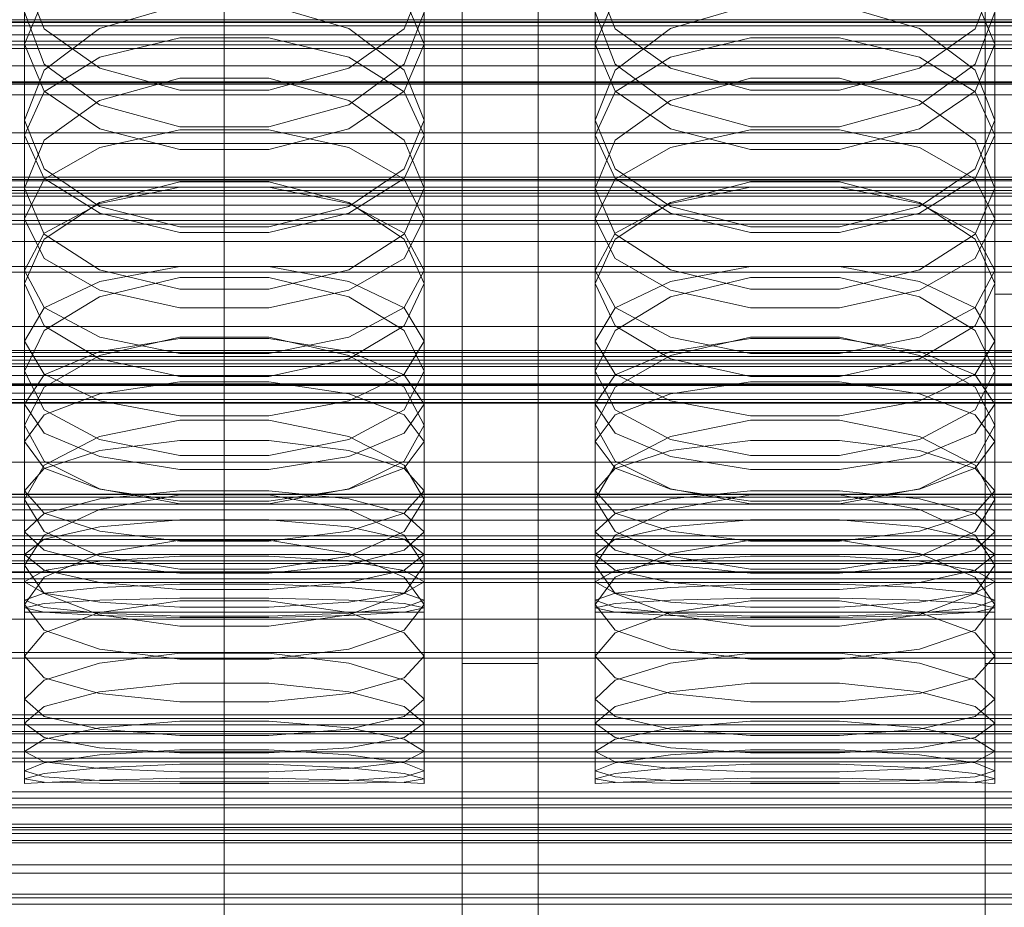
# Model space of a CAD drawing. Header units: millimetres. Extents: x -4395 to 65662, y -65530 to 6847.
# Tile 258 of 656: x 28 to 132, y -34680 to -34587. Entities that reach past the tile are written whole.
import ezdxf

# ---------------------------------------------------------------- set-up
doc = ezdxf.new("R2010")
doc.units = ezdxf.units.MM
for name, color, linetype, lineweight in [('COTAS_O', 1, 'Continuous', 0), ('COTAS_P', 1, 'Continuous', 0), ('frontal_briquetadora', 7, 'Continuous', 0), ('frontal_C01', 7, 'Continuous', 0), ('frontal_C02', 7, 'Continuous', 0), ('frontal_C03', 7, 'Continuous', 0), ('frontal_C04', 7, 'Continuous', 0), ('frontal_mezcladora', 7, 'Continuous', 0), ('frontal_secador', 7, 'Continuous', 0)]:
    doc.layers.add(name, color=color, linetype=linetype, lineweight=lineweight)
doc.dimstyles.new('R19_100', dxfattribs={"dimtxt": 250, "dimasz": 150, "dimexe": 150, "dimexo": 80, "dimgap": 100, "dimtad": 1, "dimtih": 1, "dimtoh": 1, "dimdsep": 46, "dimcen": 0.09, "dimadec": 0, "dimazin": 0, "dimtfac": 1, "dimtdec": 4, "dimtofl": 0, "dimtmove": 0, "dimatfit": 3, "dimfxl": 1, "dimtolj": 1, "dimtzin": 0, "dimarcsym": 0})

# ---------------------------------------------------------------- blocks, each defined once
blk = doc.blocks.new('DIM_R33_44')
at = {"layer": 'COTAS_P'}
for p, q in [((-150, -32200), (550, -32200)), ((550, -32200), (505, -32350)), ((550, -34800), (550, -32200)), ((550, -32200), (595, -32350)), ((550, -34800), (505, -34650)), ((550, -34800), (595, -34650)), ((-150, -34800), (550, -34800))]:
    blk.add_line(p, q, dxfattribs=at)
blk.add_text('2600 P', height=250, rotation=90, dxfattribs=at).set_placement((450, -33500))
blk = doc.blocks.new('DIM_R33_46')
at = {"layer": 'COTAS_O'}
for p, q in [((-650, -33700), (50, -33700)), ((50, -33700), (5, -33850)), ((50, -34900), (50, -33700)), ((50, -33700), (95, -33850)), ((50, -34900), (5, -34750)), ((50, -34900), (95, -34750)), ((-650, -34900), (50, -34900))]:
    blk.add_line(p, q, dxfattribs=at)
blk.add_text('1200 O', height=250, rotation=90, dxfattribs=at).set_placement((-50, -34300))
blk = doc.blocks.new('DIM_R33_47')
at = {"layer": 'COTAS_O'}
for p, q in [((-650, -34200), (-500, -34155)), ((650, -34200), (500, -34155)), ((-650, -34900), (-650, -34200)), ((-650, -34200), (650, -34200)), ((-650, -34200), (-500, -34245)), ((650, -34200), (500, -34245)), ((650, -34900), (650, -34200))]:
    blk.add_line(p, q, dxfattribs=at)
blk.add_text('1300 O', height=250, dxfattribs=at).set_placement((0, -34100))

msp = doc.modelspace()

# ---------------------------------------------------------------- linework, layer by layer
at = {"layer": 'frontal_briquetadora'}
for p, q in [((29, -34582.734), (29, -34597.535)), ((29, -34582.734), (31.08, -34587.919)), ((68.92, -34587.919), (71, -34582.734)), ((71, -34582.734), (71, -34597.535)), ((89, -34582.734), (89, -34597.535)), ((89, -34582.734), (91.08, -34587.919)), ((128.92, -34587.919), (131, -34582.734)), ((131, -34582.734), (131, -34597.535)), ((29, -34589.538), (31.08, -34584.6)), ((36.906, -34587.908), (45.326, -34585.444)), ((54.674, -34585.444), (63.094, -34587.908)), ((68.92, -34584.6), (71, -34589.538)), ((89, -34589.538), (91.08, -34584.6)), ((96.906, -34587.908), (105.326, -34585.444)), ((114.674, -34585.444), (123.094, -34587.908)), ((128.92, -34584.6), (131, -34589.538)), ((31.08, -34591.656), (29, -34586.193)), ((71, -34586.193), (68.92, -34591.656)), ((91.08, -34591.656), (89, -34586.193)), ((131, -34586.193), (128.92, -34591.656)), ((195, -34587), (-195, -34587)), ((31.08, -34592.262), (36.906, -34587.908)), ((31.08, -34587.919), (36.907, -34592.078)), ((63.093, -34592.078), (68.92, -34587.919)), ((63.094, -34587.908), (68.92, -34592.262)), ((91.08, -34592.262), (96.906, -34587.908)), ((91.08, -34587.919), (96.907, -34592.078)), ((123.093, -34592.078), (128.92, -34587.919)), ((123.094, -34587.908), (128.92, -34592.262)), ((29, -34589.538), (29, -34604.666)), ((31.08, -34594.475), (29, -34589.538)), ((36.907, -34590.901), (45.327, -34588.873)), ((45.327, -34588.873), (54.673, -34588.873)), ((54.673, -34588.873), (63.093, -34590.901)), ((71, -34589.538), (68.92, -34594.475)), ((71, -34589.538), (71, -34604.666)), ((89, -34589.538), (89, -34604.666)), ((91.08, -34594.475), (89, -34589.538)), ((96.907, -34590.901), (105.327, -34588.873)), ((105.327, -34588.873), (114.673, -34588.873)), ((114.673, -34588.873), (123.093, -34590.901)), ((131, -34589.538), (128.92, -34594.475)), ((131, -34589.538), (131, -34604.666)), ((31.08, -34594.554), (36.907, -34590.901)), ((36.906, -34595.915), (31.08, -34591.656)), ((31.08, -34591.656), (36.906, -34595.915)), ((63.093, -34590.901), (68.92, -34594.554)), ((68.92, -34591.656), (63.094, -34595.915)), ((63.094, -34595.915), (68.92, -34591.656)), ((91.08, -34594.554), (96.907, -34590.901)), ((96.906, -34595.915), (91.08, -34591.656)), ((91.08, -34591.656), (96.906, -34595.915)), ((123.093, -34590.901), (128.92, -34594.554)), ((128.92, -34591.656), (123.094, -34595.915)), ((123.094, -34595.915), (128.92, -34591.656)), ((29, -34597.535), (31.08, -34592.262)), ((36.907, -34592.078), (45.327, -34594.385)), ((54.673, -34594.385), (63.093, -34592.078)), ((68.92, -34592.262), (71, -34597.535)), ((89, -34597.535), (91.08, -34592.262)), ((96.907, -34592.078), (105.327, -34594.385)), ((114.673, -34594.385), (123.093, -34592.078)), ((128.92, -34592.262), (131, -34597.535)), ((45.326, -34593.122), (36.906, -34595.48)), ((54.674, -34593.122), (45.326, -34593.122)), ((63.094, -34595.48), (54.674, -34593.122)), ((105.326, -34593.122), (96.906, -34595.48)), ((114.674, -34593.122), (105.326, -34593.122)), ((123.094, -34595.48), (114.674, -34593.122)), ((29, -34599.11), (31.08, -34594.554)), ((36.907, -34598.435), (31.08, -34594.475)), ((45.327, -34594.385), (54.673, -34594.385)), ((68.92, -34594.475), (63.093, -34598.435)), ((68.92, -34594.554), (71, -34599.11)), ((89, -34599.11), (91.08, -34594.554)), ((96.907, -34598.435), (91.08, -34594.475)), ((105.327, -34594.385), (114.673, -34594.385)), ((128.92, -34594.475), (123.093, -34598.435)), ((128.92, -34594.554), (131, -34599.11)), ((36.906, -34595.48), (31.08, -34599.639)), ((68.92, -34599.639), (63.094, -34595.48)), ((96.906, -34595.48), (91.08, -34599.639)), ((128.92, -34599.639), (123.094, -34595.48)), ((45.326, -34598.232), (36.906, -34595.915)), ((36.906, -34595.915), (45.326, -34598.232)), ((63.094, -34595.915), (54.674, -34598.232)), ((54.674, -34598.232), (63.094, -34595.915)), ((105.326, -34598.232), (96.906, -34595.915)), ((96.906, -34595.915), (105.326, -34598.232)), ((123.094, -34595.915), (114.674, -34598.232)), ((114.674, -34598.232), (123.094, -34595.915)), ((31.08, -34602.633), (29, -34597.535)), ((71, -34597.535), (68.92, -34602.634)), ((91.08, -34602.633), (89, -34597.535)), ((131, -34597.535), (128.92, -34602.634)), ((45.327, -34600.632), (36.907, -34598.435)), ((45.327, -34598.547), (36.907, -34600.4)), ((54.674, -34598.232), (45.326, -34598.232)), ((54.673, -34598.547), (45.327, -34598.547)), ((63.093, -34598.435), (54.673, -34600.632)), ((63.093, -34600.4), (54.673, -34598.547)), ((105.327, -34600.632), (96.907, -34598.435)), ((105.327, -34598.547), (96.907, -34600.4)), ((114.674, -34598.232), (105.326, -34598.232)), ((114.673, -34598.547), (105.327, -34598.547)), ((123.093, -34598.435), (114.673, -34600.632)), ((123.093, -34600.4), (114.673, -34598.547)), ((29, -34599.11), (29, -34614.698)), ((29, -34599.11), (31.08, -34603.666)), ((31.08, -34599.639), (29, -34604.666)), ((68.92, -34603.666), (71, -34599.11)), ((71, -34604.666), (68.92, -34599.639)), ((71, -34599.11), (71, -34614.698)), ((89, -34599.11), (89, -34614.698)), ((89, -34599.11), (91.08, -34603.666)), ((91.08, -34599.639), (89, -34604.666)), ((128.92, -34603.666), (131, -34599.11)), ((131, -34604.666), (128.92, -34599.639)), ((131, -34599.11), (131, -34614.698)), ((36.907, -34600.4), (31.08, -34603.738)), ((54.673, -34600.632), (45.327, -34600.632)), ((68.92, -34603.738), (63.093, -34600.4)), ((96.907, -34600.4), (91.08, -34603.738)), ((114.673, -34600.632), (105.327, -34600.632)), ((128.92, -34603.738), (123.093, -34600.4)), ((36.906, -34606.596), (31.08, -34602.633)), ((68.92, -34602.634), (63.094, -34606.596)), ((96.906, -34606.596), (91.08, -34602.633)), ((128.92, -34602.634), (123.094, -34606.596)), ((31.08, -34603.738), (29, -34607.901)), ((31.08, -34603.666), (36.907, -34607.319)), ((45.326, -34603.999), (36.906, -34606.192)), ((54.674, -34603.999), (45.326, -34603.999)), ((63.094, -34606.192), (54.674, -34603.999)), ((63.093, -34607.319), (68.92, -34603.666)), ((71, -34607.901), (68.92, -34603.738)), ((91.08, -34603.738), (89, -34607.901)), ((91.08, -34603.666), (96.907, -34607.319)), ((105.326, -34603.999), (96.906, -34606.192)), ((114.674, -34603.999), (105.326, -34603.999)), ((123.094, -34606.192), (114.674, -34603.999)), ((123.093, -34607.319), (128.92, -34603.666)), ((131, -34607.901), (128.92, -34603.738)), ((29, -34604.666), (31.08, -34609.515)), ((36.907, -34606.298), (45.327, -34604.564)), ((45.327, -34604.564), (54.673, -34604.564)), ((54.673, -34604.564), (63.093, -34606.298)), ((68.92, -34609.515), (71, -34604.666)), ((89, -34604.666), (91.08, -34609.515)), ((96.907, -34606.298), (105.327, -34604.564)), ((105.327, -34604.564), (114.673, -34604.564)), ((114.673, -34604.564), (123.093, -34606.298)), ((128.92, -34609.515), (131, -34604.666)), ((36.906, -34606.192), (31.08, -34610.051)), ((68.92, -34610.051), (63.094, -34606.192)), ((96.906, -34606.192), (91.08, -34610.051)), ((128.92, -34610.051), (123.094, -34606.192)), ((31.08, -34609.422), (36.907, -34606.298)), ((45.326, -34608.746), (36.906, -34606.596)), ((63.094, -34606.596), (54.674, -34608.746)), ((63.093, -34606.298), (68.92, -34609.422)), ((91.08, -34609.422), (96.907, -34606.298)), ((105.326, -34608.746), (96.906, -34606.596)), ((123.094, -34606.596), (114.674, -34608.746)), ((123.093, -34606.298), (128.92, -34609.422)), ((29, -34607.901), (29, -34623.913)), ((29, -34607.901), (31.08, -34612.065)), ((36.907, -34607.319), (45.327, -34609.347)), ((54.673, -34609.347), (63.093, -34607.319)), ((68.92, -34612.065), (71, -34607.901)), ((71, -34607.901), (71, -34623.913)), ((89, -34607.901), (89, -34623.913)), ((89, -34607.901), (91.08, -34612.065)), ((96.907, -34607.319), (105.327, -34609.347)), ((114.673, -34609.347), (123.093, -34607.319)), ((128.92, -34612.065), (131, -34607.901)), ((131, -34607.901), (131, -34623.913)), ((54.674, -34608.746), (45.326, -34608.746)), ((45.327, -34609.347), (54.673, -34609.347)), ((114.674, -34608.746), (105.326, -34608.746)), ((105.327, -34609.347), (114.673, -34609.347)), ((29, -34613.318), (31.08, -34609.422)), ((31.08, -34610.051), (29, -34614.698)), ((31.08, -34609.515), (36.906, -34613.274)), ((63.094, -34613.274), (68.92, -34609.515)), ((68.92, -34609.422), (71, -34613.318)), ((71, -34614.698), (68.92, -34610.051)), ((89, -34613.318), (91.08, -34609.422)), ((91.08, -34610.051), (89, -34614.698)), ((91.08, -34609.515), (96.906, -34613.274)), ((123.094, -34613.274), (128.92, -34609.515)), ((128.92, -34609.422), (131, -34613.318)), ((131, -34614.698), (128.92, -34610.051)), ((31.08, -34612.065), (36.907, -34615.403)), ((63.093, -34615.403), (68.92, -34612.065)), ((91.08, -34612.065), (96.907, -34615.403)), ((123.093, -34615.403), (128.92, -34612.065)), ((29, -34613.318), (29, -34629.59)), ((31.08, -34617.214), (29, -34613.318)), ((36.906, -34613.274), (45.326, -34615.311)), ((36.907, -34614.479), (45.327, -34612.927)), ((45.327, -34612.927), (54.673, -34612.927)), ((54.673, -34612.927), (63.093, -34614.479)), ((54.674, -34615.311), (63.094, -34613.274)), ((71, -34613.318), (68.92, -34617.214)), ((71, -34613.318), (71, -34629.59)), ((89, -34613.318), (89, -34629.59)), ((91.08, -34617.214), (89, -34613.318)), ((96.906, -34613.274), (105.326, -34615.311)), ((96.907, -34614.479), (105.327, -34612.927)), ((105.327, -34612.927), (114.673, -34612.927)), ((114.673, -34612.927), (123.093, -34614.479)), ((114.674, -34615.311), (123.094, -34613.274)), ((131, -34613.318), (128.92, -34617.214)), ((131, -34613.318), (131, -34629.59)), ((31.08, -34617.275), (36.907, -34614.479)), ((36.906, -34616.105), (45.326, -34614.083)), ((45.326, -34614.083), (54.674, -34614.083)), ((54.674, -34614.083), (63.094, -34616.105)), ((63.093, -34614.479), (68.92, -34617.275)), ((91.08, -34617.275), (96.907, -34614.479)), ((96.906, -34616.105), (105.326, -34614.083)), ((105.326, -34614.083), (114.674, -34614.083)), ((114.674, -34614.083), (123.094, -34616.105)), ((123.093, -34614.479), (128.92, -34617.275)), ((31.08, -34619.163), (29, -34614.698)), ((36.907, -34615.403), (45.327, -34617.256)), ((45.326, -34615.311), (54.674, -34615.311)), ((54.673, -34617.256), (63.093, -34615.403)), ((71, -34614.698), (68.92, -34619.163)), ((91.08, -34619.163), (89, -34614.698)), ((96.907, -34615.403), (105.327, -34617.256)), ((105.326, -34615.311), (114.674, -34615.311)), ((114.673, -34617.256), (123.093, -34615.403)), ((131, -34614.698), (128.92, -34619.163)), ((31.08, -34619.655), (36.906, -34616.105)), ((63.094, -34616.105), (68.92, -34619.655)), ((91.08, -34619.655), (96.906, -34616.105)), ((123.094, -34616.105), (128.92, -34619.655)), ((29, -34620.762), (31.08, -34617.275)), ((36.907, -34620.338), (31.08, -34617.214)), ((45.327, -34617.256), (54.673, -34617.256)), ((68.92, -34617.214), (63.093, -34620.338)), ((68.92, -34617.275), (71, -34620.762)), ((89, -34620.762), (91.08, -34617.275)), ((96.907, -34620.338), (91.08, -34617.214)), ((105.327, -34617.256), (114.673, -34617.256)), ((128.92, -34617.214), (123.093, -34620.338)), ((128.92, -34617.275), (131, -34620.762)), ((29, -34623.913), (31.08, -34619.655)), ((36.906, -34622.61), (31.08, -34619.163)), ((68.92, -34619.163), (63.094, -34622.61)), ((68.92, -34619.655), (71, -34623.913)), ((89, -34623.913), (91.08, -34619.655)), ((96.906, -34622.61), (91.08, -34619.163)), ((128.92, -34619.163), (123.094, -34622.61)), ((128.92, -34619.655), (131, -34623.913)), ((45.326, -34620.353), (36.906, -34622.259)), ((45.327, -34622.072), (36.907, -34620.338)), ((45.327, -34620.476), (36.907, -34621.842)), ((54.674, -34620.353), (45.326, -34620.353)), ((54.673, -34620.476), (45.327, -34620.476)), ((63.093, -34620.338), (54.673, -34622.072)), ((63.093, -34621.842), (54.673, -34620.476)), ((63.094, -34622.259), (54.674, -34620.353)), ((105.326, -34620.353), (96.906, -34622.259)), ((105.327, -34622.072), (96.907, -34620.338)), ((105.327, -34620.476), (96.907, -34621.842)), ((114.674, -34620.353), (105.326, -34620.353)), ((114.673, -34620.476), (105.327, -34620.476)), ((123.093, -34620.338), (114.673, -34622.072)), ((123.093, -34621.842), (114.673, -34620.476)), ((123.094, -34622.259), (114.674, -34620.353)), ((29, -34620.762), (29, -34637.392)), ((29, -34620.762), (31.08, -34624.249)), ((68.92, -34624.249), (71, -34620.762)), ((71, -34620.762), (71, -34637.392)), ((89, -34620.762), (89, -34637.392)), ((89, -34620.762), (91.08, -34624.249)), ((128.92, -34624.249), (131, -34620.762)), ((131, -34620.762), (131, -34637.392)), ((36.907, -34621.842), (31.08, -34624.303)), ((36.906, -34622.259), (31.08, -34625.598)), ((45.326, -34624.472), (36.906, -34622.61)), ((54.673, -34622.072), (45.327, -34622.072)), ((63.094, -34622.61), (54.674, -34624.472)), ((68.92, -34624.303), (63.093, -34621.842)), ((68.92, -34625.598), (63.094, -34622.259)), ((96.907, -34621.842), (91.08, -34624.303)), ((96.906, -34622.259), (91.08, -34625.598)), ((105.326, -34624.472), (96.906, -34622.61)), ((114.673, -34622.072), (105.327, -34622.072)), ((123.094, -34622.61), (114.674, -34624.472)), ((128.92, -34624.303), (123.093, -34621.842)), ((128.92, -34625.598), (123.094, -34622.259)), ((31.08, -34627.982), (29, -34623.913)), ((31.08, -34624.303), (29, -34627.373)), ((31.08, -34624.249), (36.907, -34627.045)), ((54.674, -34624.472), (45.326, -34624.472)), ((63.093, -34627.045), (68.92, -34624.249)), ((71, -34623.913), (68.92, -34627.982)), ((71, -34627.373), (68.92, -34624.303)), ((91.08, -34627.982), (89, -34623.913)), ((91.08, -34624.303), (89, -34627.373)), ((91.08, -34624.249), (96.907, -34627.045)), ((114.674, -34624.472), (105.326, -34624.472)), ((123.093, -34627.045), (128.92, -34624.249)), ((131, -34623.913), (128.92, -34627.982)), ((131, -34627.373), (128.92, -34624.303)), ((31.08, -34625.598), (29, -34629.59)), ((36.907, -34626.287), (45.327, -34625.047)), ((45.327, -34625.047), (54.673, -34625.047)), ((54.673, -34625.047), (63.093, -34626.287)), ((71, -34629.59), (68.92, -34625.598)), ((91.08, -34625.598), (89, -34629.59)), ((96.907, -34626.287), (105.327, -34625.047)), ((105.327, -34625.047), (114.673, -34625.047)), ((114.673, -34625.047), (123.093, -34626.287)), ((131, -34629.59), (128.92, -34625.598)), ((31.08, -34628.522), (36.907, -34626.287)), ((63.093, -34626.287), (68.92, -34628.522)), ((91.08, -34628.522), (96.907, -34626.287)), ((123.093, -34626.287), (128.92, -34628.522)), ((29, -34627.373), (29, -34644.321)), ((29, -34627.373), (31.08, -34630.442)), ((36.906, -34631.109), (31.08, -34627.982)), ((36.907, -34627.045), (45.327, -34628.597)), ((54.673, -34628.597), (63.093, -34627.045)), ((68.92, -34627.982), (63.094, -34631.109)), ((68.92, -34630.442), (71, -34627.373)), ((71, -34627.373), (71, -34644.321)), ((89, -34627.373), (89, -34644.321)), ((89, -34627.373), (91.08, -34630.442)), ((96.906, -34631.109), (91.08, -34627.982)), ((96.907, -34627.045), (105.327, -34628.597)), ((114.673, -34628.597), (123.093, -34627.045)), ((128.92, -34627.982), (123.094, -34631.109)), ((128.92, -34630.442), (131, -34627.373)), ((131, -34627.373), (131, -34644.321)), ((29, -34631.309), (31.08, -34628.522)), ((45.327, -34628.597), (54.673, -34628.597)), ((68.92, -34628.522), (71, -34631.309)), ((89, -34631.309), (91.08, -34628.522)), ((105.327, -34628.597), (114.673, -34628.597)), ((128.92, -34628.522), (131, -34631.309)), ((29, -34629.59), (31.08, -34633.39)), ((45.326, -34629.063), (36.906, -34630.791)), ((54.674, -34629.063), (45.326, -34629.063)), ((63.094, -34630.791), (54.674, -34629.063)), ((68.92, -34633.39), (71, -34629.59)), ((89, -34629.59), (91.08, -34633.39)), ((105.326, -34629.063), (96.906, -34630.791)), ((114.674, -34629.063), (105.326, -34629.063)), ((123.094, -34630.791), (114.674, -34629.063)), ((128.92, -34633.39), (131, -34629.59)), ((31.08, -34630.442), (36.907, -34632.904)), ((36.906, -34630.791), (31.08, -34633.807)), ((63.093, -34632.904), (68.92, -34630.442)), ((68.92, -34633.807), (63.094, -34630.791)), ((91.08, -34630.442), (96.907, -34632.904)), ((96.906, -34630.791), (91.08, -34633.807)), ((123.093, -34632.904), (128.92, -34630.442)), ((128.92, -34633.807), (123.094, -34630.791)), ((29, -34631.309), (29, -34648.447)), ((31.08, -34634.097), (29, -34631.309)), ((45.326, -34632.791), (36.906, -34631.109)), ((36.907, -34632.248), (45.327, -34631.199)), ((45.327, -34631.199), (54.673, -34631.199)), ((54.673, -34631.199), (63.093, -34632.248)), ((63.094, -34631.109), (54.674, -34632.791)), ((71, -34631.309), (68.92, -34634.097)), ((71, -34631.309), (71, -34648.447)), ((89, -34631.309), (89, -34648.447)), ((91.08, -34634.097), (89, -34631.309)), ((105.326, -34632.791), (96.906, -34631.109)), ((96.907, -34632.248), (105.327, -34631.199)), ((105.327, -34631.199), (114.673, -34631.199)), ((114.673, -34631.199), (123.093, -34632.248)), ((123.094, -34631.109), (114.674, -34632.791)), ((131, -34631.309), (128.92, -34634.097)), ((131, -34631.309), (131, -34648.447)), ((31.08, -34634.139), (36.907, -34632.248)), ((36.907, -34632.904), (45.327, -34634.27)), ((54.674, -34632.791), (45.326, -34632.791)), ((54.673, -34634.27), (63.093, -34632.904)), ((63.093, -34632.248), (68.92, -34634.139)), ((91.08, -34634.139), (96.907, -34632.248)), ((96.907, -34632.904), (105.327, -34634.27)), ((114.674, -34632.791), (105.326, -34632.791)), ((114.673, -34634.27), (123.093, -34632.904)), ((123.093, -34632.248), (128.92, -34634.139)), ((31.08, -34633.807), (29, -34637.392)), ((29, -34636.498), (31.08, -34634.139)), ((31.08, -34633.39), (36.906, -34636.299)), ((36.907, -34636.332), (31.08, -34634.097)), ((68.92, -34634.097), (63.093, -34636.332)), ((63.094, -34636.299), (68.92, -34633.39)), ((71, -34637.392), (68.92, -34633.807)), ((68.92, -34634.139), (71, -34636.498)), ((91.08, -34633.807), (89, -34637.392)), ((89, -34636.498), (91.08, -34634.139)), ((91.08, -34633.39), (96.906, -34636.299)), ((96.907, -34636.332), (91.08, -34634.097)), ((128.92, -34634.097), (123.093, -34636.332)), ((123.094, -34636.299), (128.92, -34633.39)), ((131, -34637.392), (128.92, -34633.807)), ((128.92, -34634.139), (131, -34636.498)), ((45.327, -34634.27), (54.673, -34634.27)), ((105.327, -34634.27), (114.673, -34634.27)), ((29, -34636.498), (29, -34653.884)), ((29, -34636.498), (31.08, -34638.856)), ((36.906, -34636.299), (45.326, -34637.86)), ((36.906, -34638.466), (45.326, -34636.92)), ((45.327, -34637.572), (36.907, -34636.332)), ((45.327, -34636.493), (36.907, -34637.349)), ((45.326, -34636.92), (54.674, -34636.92)), ((54.673, -34636.493), (45.327, -34636.493)), ((63.093, -34636.332), (54.673, -34637.572)), ((63.093, -34637.349), (54.673, -34636.493)), ((54.674, -34637.86), (63.094, -34636.299)), ((54.674, -34636.92), (63.094, -34638.466)), ((68.92, -34638.856), (71, -34636.498)), ((71, -34636.498), (71, -34653.884)), ((89, -34636.498), (89, -34653.884)), ((89, -34636.498), (91.08, -34638.856)), ((96.906, -34636.299), (105.326, -34637.86)), ((96.906, -34638.466), (105.326, -34636.92)), ((105.327, -34637.572), (96.907, -34636.332)), ((105.327, -34636.493), (96.907, -34637.349)), ((105.326, -34636.92), (114.674, -34636.92)), ((114.673, -34636.493), (105.327, -34636.493)), ((123.093, -34636.332), (114.673, -34637.572)), ((123.093, -34637.349), (114.673, -34636.493)), ((114.674, -34637.86), (123.094, -34636.299)), ((114.674, -34636.92), (123.094, -34638.466)), ((128.92, -34638.856), (131, -34636.498)), ((131, -34636.498), (131, -34653.884)), ((31.08, -34640.781), (29, -34637.392)), ((36.907, -34637.349), (31.08, -34638.892)), ((45.326, -34637.86), (54.674, -34637.86)), ((54.673, -34637.572), (45.327, -34637.572)), ((68.92, -34638.892), (63.093, -34637.349)), ((71, -34637.392), (68.92, -34640.781)), ((91.08, -34640.781), (89, -34637.392)), ((96.907, -34637.349), (91.08, -34638.892)), ((105.326, -34637.86), (114.674, -34637.86)), ((114.673, -34637.572), (105.327, -34637.572)), ((128.92, -34638.892), (123.093, -34637.349)), ((131, -34637.392), (128.92, -34640.781)), ((31.08, -34638.892), (29, -34640.815)), ((31.08, -34641.151), (36.906, -34638.466)), ((31.08, -34638.856), (36.907, -34640.747)), ((63.093, -34640.747), (68.92, -34638.856)), ((63.094, -34638.466), (68.92, -34641.151)), ((71, -34640.815), (68.92, -34638.892)), ((91.08, -34638.892), (89, -34640.815)), ((91.08, -34641.151), (96.906, -34638.466)), ((91.08, -34638.856), (96.907, -34640.747)), ((123.093, -34640.747), (128.92, -34638.856)), ((123.094, -34638.466), (128.92, -34641.151)), ((131, -34640.815), (128.92, -34638.892)), ((31.08, -34641.573), (36.907, -34640.265)), ((36.907, -34640.265), (45.327, -34639.539)), ((45.327, -34639.539), (54.673, -34639.539)), ((54.673, -34639.539), (63.093, -34640.265)), ((63.093, -34640.265), (68.92, -34641.573)), ((91.08, -34641.573), (96.907, -34640.265)), ((96.907, -34640.265), (105.327, -34639.539)), ((105.327, -34639.539), (114.673, -34639.539)), ((114.673, -34639.539), (123.093, -34640.265)), ((123.093, -34640.265), (128.92, -34641.573)), ((29, -34640.815), (29, -34658.409)), ((29, -34640.815), (31.08, -34642.739)), ((29, -34644.321), (31.08, -34641.151)), ((36.906, -34643.357), (31.08, -34640.781)), ((36.907, -34640.747), (45.327, -34641.797)), ((54.673, -34641.797), (63.093, -34640.747)), ((68.92, -34640.781), (63.094, -34643.357)), ((68.92, -34642.739), (71, -34640.815)), ((68.92, -34641.151), (71, -34644.321)), ((71, -34640.815), (71, -34658.409)), ((89, -34640.815), (89, -34658.409)), ((89, -34640.815), (91.08, -34642.739)), ((89, -34644.321), (91.08, -34641.151)), ((96.906, -34643.357), (91.08, -34640.781)), ((96.907, -34640.747), (105.327, -34641.797)), ((114.673, -34641.797), (123.093, -34640.747)), ((128.92, -34640.781), (123.094, -34643.357)), ((128.92, -34642.739), (131, -34640.815)), ((128.92, -34641.151), (131, -34644.321)), ((131, -34640.815), (131, -34658.409)), ((29, -34643.204), (31.08, -34641.573)), ((45.326, -34641.675), (36.906, -34643.097)), ((54.674, -34641.675), (45.326, -34641.675)), ((45.327, -34641.797), (54.673, -34641.797)), ((63.094, -34643.097), (54.674, -34641.675)), ((68.92, -34641.573), (71, -34643.204)), ((89, -34643.204), (91.08, -34641.573)), ((105.326, -34641.675), (96.906, -34643.097)), ((114.674, -34641.675), (105.326, -34641.675)), ((105.327, -34641.797), (114.673, -34641.797)), ((123.094, -34643.097), (114.674, -34641.675)), ((128.92, -34641.573), (131, -34643.204)), ((29, -34643.204), (29, -34660.914)), ((31.08, -34644.835), (29, -34643.204)), ((31.08, -34642.739), (36.907, -34644.281)), ((36.906, -34643.097), (31.08, -34645.558)), ((45.326, -34644.733), (36.906, -34643.357)), ((36.907, -34643.905), (45.327, -34643.376)), ((45.327, -34643.376), (54.673, -34643.376)), ((54.673, -34643.376), (63.093, -34643.905)), ((63.094, -34643.357), (54.674, -34644.733)), ((63.093, -34644.281), (68.92, -34642.739)), ((68.92, -34645.558), (63.094, -34643.097)), ((71, -34643.204), (68.92, -34644.835)), ((71, -34643.204), (71, -34660.914)), ((89, -34643.204), (89, -34660.914)), ((91.08, -34644.835), (89, -34643.204)), ((91.08, -34642.739), (96.907, -34644.281)), ((96.906, -34643.097), (91.08, -34645.558)), ((105.326, -34644.733), (96.906, -34643.357)), ((96.907, -34643.905), (105.327, -34643.376)), ((105.327, -34643.376), (114.673, -34643.376)), ((114.673, -34643.376), (123.093, -34643.905)), ((123.094, -34643.357), (114.674, -34644.733)), ((123.093, -34644.281), (128.92, -34642.739)), ((128.92, -34645.558), (123.094, -34643.097)), ((131, -34643.204), (128.92, -34644.835)), ((131, -34643.204), (131, -34660.914)), ((31.08, -34647.291), (29, -34644.321)), ((31.08, -34644.859), (36.907, -34643.905)), ((36.907, -34644.281), (45.327, -34645.137)), ((54.673, -34645.137), (63.093, -34644.281)), ((63.093, -34643.905), (68.92, -34644.859)), ((71, -34644.321), (68.92, -34647.291)), ((91.08, -34647.291), (89, -34644.321)), ((91.08, -34644.859), (96.907, -34643.905)), ((96.907, -34644.281), (105.327, -34645.137)), ((114.673, -34645.137), (123.093, -34644.281)), ((123.093, -34643.905), (128.92, -34644.859)), ((131, -34644.321), (128.92, -34647.291)), ((29, -34646.048), (31.08, -34644.859)), ((31.08, -34645.558), (29, -34648.447)), ((36.907, -34646.144), (31.08, -34644.835)), ((54.674, -34644.733), (45.326, -34644.733)), ((45.327, -34645.137), (54.673, -34645.137)), ((68.92, -34644.835), (63.093, -34646.144)), ((68.92, -34644.859), (71, -34646.048)), ((71, -34648.447), (68.92, -34645.558)), ((89, -34646.048), (91.08, -34644.859)), ((91.08, -34645.558), (89, -34648.447)), ((96.907, -34646.144), (91.08, -34644.835)), ((114.674, -34644.733), (105.326, -34644.733)), ((105.327, -34645.137), (114.673, -34645.137)), ((128.92, -34644.835), (123.093, -34646.144)), ((128.92, -34644.859), (131, -34646.048)), ((131, -34648.447), (128.92, -34645.558)), ((29, -34646.048), (29, -34663.894)), ((29, -34646.048), (31.08, -34647.238)), ((45.327, -34646.869), (36.907, -34646.144)), ((45.327, -34646.325), (36.907, -34646.656)), ((54.673, -34646.325), (45.327, -34646.325)), ((63.093, -34646.144), (54.673, -34646.869)), ((63.093, -34646.656), (54.673, -34646.325)), ((68.92, -34647.238), (71, -34646.048)), ((71, -34646.048), (71, -34663.894)), ((89, -34646.048), (89, -34663.894)), ((89, -34646.048), (91.08, -34647.238)), ((105.327, -34646.869), (96.907, -34646.144)), ((105.327, -34646.325), (96.907, -34646.656)), ((114.673, -34646.325), (105.327, -34646.325)), ((123.093, -34646.144), (114.673, -34646.869)), ((123.093, -34646.656), (114.673, -34646.325)), ((128.92, -34647.238), (131, -34646.048)), ((131, -34646.048), (131, -34663.894)), ((31.08, -34647.254), (29, -34647.998)), ((36.907, -34646.656), (31.08, -34647.254)), ((31.08, -34647.238), (36.907, -34648.191)), ((36.906, -34649.528), (31.08, -34647.291)), ((54.673, -34646.869), (45.327, -34646.869)), ((68.92, -34647.254), (63.093, -34646.656)), ((63.093, -34648.191), (68.92, -34647.238)), ((68.92, -34647.291), (63.094, -34649.528)), ((71, -34647.998), (68.92, -34647.254)), ((91.08, -34647.254), (89, -34647.998)), ((96.907, -34646.656), (91.08, -34647.254)), ((91.08, -34647.238), (96.907, -34648.191)), ((96.906, -34649.528), (91.08, -34647.291)), ((114.673, -34646.869), (105.327, -34646.869)), ((128.92, -34647.254), (123.093, -34646.656)), ((123.093, -34648.191), (128.92, -34647.238)), ((128.92, -34647.291), (123.094, -34649.528)), ((131, -34647.998), (128.92, -34647.254)), ((29, -34647.998), (29, -34665.938)), ((29, -34647.998), (31.08, -34648.743)), ((29, -34648.799), (31.08, -34648.352)), ((29, -34648.447), (31.08, -34651.133)), ((31.08, -34648.352), (36.907, -34647.994)), ((45.326, -34648.069), (36.906, -34649.303)), ((36.907, -34647.994), (45.327, -34647.795)), ((36.907, -34648.191), (45.327, -34648.721)), ((54.674, -34648.069), (45.326, -34648.069)), ((45.327, -34647.795), (54.673, -34647.795)), ((54.673, -34647.795), (63.093, -34647.994)), ((54.673, -34648.721), (63.093, -34648.191)), ((63.094, -34649.303), (54.674, -34648.069)), ((63.093, -34647.994), (68.92, -34648.352)), ((68.92, -34648.743), (71, -34647.998)), ((68.92, -34648.352), (71, -34648.799)), ((68.92, -34651.133), (71, -34648.447)), ((71, -34647.998), (71, -34665.938)), ((89, -34647.998), (89, -34665.938)), ((89, -34647.998), (91.08, -34648.743)), ((89, -34648.799), (91.08, -34648.352)), ((89, -34648.447), (91.08, -34651.133)), ((91.08, -34648.352), (96.907, -34647.994)), ((105.326, -34648.069), (96.906, -34649.303)), ((96.907, -34647.994), (105.327, -34647.795)), ((96.907, -34648.191), (105.327, -34648.721)), ((114.674, -34648.069), (105.326, -34648.069)), ((105.327, -34647.795), (114.673, -34647.795)), ((114.673, -34647.795), (123.093, -34647.994)), ((114.673, -34648.721), (123.093, -34648.191)), ((123.094, -34649.303), (114.674, -34648.069)), ((123.093, -34647.994), (128.92, -34648.352)), ((128.92, -34648.743), (131, -34647.998)), ((128.92, -34648.352), (131, -34648.799)), ((128.92, -34651.133), (131, -34648.447)), ((131, -34647.998), (131, -34665.938)), ((29, -34648.799), (29, -34666.778)), ((31.08, -34649.246), (29, -34648.799)), ((29, -34649.25), (29, -34667.25)), ((29, -34649.25), (31.08, -34649.25)), ((31.08, -34648.743), (36.907, -34649.34)), ((36.907, -34649.605), (31.08, -34649.246)), ((31.08, -34649.25), (36.907, -34649.25)), ((36.906, -34649.303), (31.08, -34651.424)), ((45.326, -34650.715), (36.906, -34649.528)), ((36.907, -34649.25), (45.327, -34649.25)), ((36.907, -34649.34), (45.327, -34649.671)), ((45.327, -34649.804), (36.907, -34649.605)), ((45.327, -34648.721), (54.673, -34648.721)), ((45.327, -34649.25), (54.673, -34649.25)), ((45.327, -34649.671), (54.673, -34649.671)), ((54.673, -34649.25), (63.093, -34649.25)), ((54.673, -34649.671), (63.093, -34649.34)), ((63.093, -34649.605), (54.673, -34649.804)), ((63.094, -34649.528), (54.674, -34650.715)), ((63.093, -34649.34), (68.92, -34648.743)), ((68.92, -34649.246), (63.093, -34649.605)), ((63.093, -34649.25), (68.92, -34649.25)), ((68.92, -34651.424), (63.094, -34649.303)), ((71, -34648.799), (68.92, -34649.246)), ((68.92, -34649.25), (71, -34649.25)), ((71, -34648.799), (71, -34666.778)), ((71, -34649.25), (71, -34667.25)), ((89, -34648.799), (89, -34666.778)), ((91.08, -34649.246), (89, -34648.799)), ((89, -34649.25), (89, -34667.25)), ((89, -34649.25), (91.08, -34649.25)), ((91.08, -34648.743), (96.907, -34649.34)), ((96.907, -34649.605), (91.08, -34649.246)), ((91.08, -34649.25), (96.907, -34649.25)), ((96.906, -34649.303), (91.08, -34651.424)), ((105.326, -34650.715), (96.906, -34649.528)), ((96.907, -34649.25), (105.327, -34649.25)), ((96.907, -34649.34), (105.327, -34649.671)), ((105.327, -34649.804), (96.907, -34649.605)), ((105.327, -34648.721), (114.673, -34648.721)), ((105.327, -34649.25), (114.673, -34649.25)), ((105.327, -34649.671), (114.673, -34649.671)), ((114.673, -34649.25), (123.093, -34649.25)), ((114.673, -34649.671), (123.093, -34649.34)), ((123.093, -34649.605), (114.673, -34649.804)), ((123.094, -34649.528), (114.674, -34650.715)), ((123.093, -34649.34), (128.92, -34648.743)), ((128.92, -34649.246), (123.093, -34649.605)), ((123.093, -34649.25), (128.92, -34649.25)), ((128.92, -34651.424), (123.094, -34649.303)), ((131, -34648.799), (128.92, -34649.246)), ((128.92, -34649.25), (131, -34649.25)), ((131, -34648.799), (131, -34666.778)), ((131, -34649.25), (131, -34667.25)), ((54.674, -34650.715), (45.326, -34650.715)), ((54.673, -34649.804), (45.327, -34649.804)), ((114.674, -34650.715), (105.326, -34650.715)), ((114.673, -34649.804), (105.327, -34649.804)), ((31.08, -34651.424), (29, -34653.884)), ((31.08, -34651.133), (36.906, -34653.142)), ((63.094, -34653.142), (68.92, -34651.133)), ((71, -34653.884), (68.92, -34651.424)), ((91.08, -34651.424), (89, -34653.884)), ((91.08, -34651.133), (96.906, -34653.142)), ((123.094, -34653.142), (128.92, -34651.133)), ((131, -34653.884), (128.92, -34651.424)), ((36.906, -34653.142), (45.326, -34654.2)), ((36.906, -34654.607), (45.326, -34653.565)), ((45.326, -34653.565), (54.674, -34653.565)), ((54.674, -34654.2), (63.094, -34653.142)), ((54.674, -34653.565), (63.094, -34654.607)), ((96.906, -34653.142), (105.326, -34654.2)), ((96.906, -34654.607), (105.326, -34653.565)), ((105.326, -34653.565), (114.674, -34653.565)), ((114.674, -34654.2), (123.094, -34653.142)), ((114.674, -34653.565), (123.094, -34654.607)), ((31.08, -34656.141), (29, -34653.884)), ((31.08, -34656.382), (36.906, -34654.607)), ((45.326, -34654.2), (54.674, -34654.2)), ((63.094, -34654.607), (68.92, -34656.382)), ((71, -34653.884), (68.92, -34656.141)), ((91.08, -34656.141), (89, -34653.884)), ((91.08, -34656.382), (96.906, -34654.607)), ((105.326, -34654.2), (114.674, -34654.2)), ((123.094, -34654.607), (128.92, -34656.382)), ((131, -34653.884), (128.92, -34656.141)), ((29, -34658.409), (31.08, -34656.382)), ((36.906, -34657.802), (31.08, -34656.141)), ((45.326, -34656.722), (36.906, -34657.636)), ((54.674, -34656.723), (45.326, -34656.722)), ((63.094, -34657.636), (54.674, -34656.723)), ((68.92, -34656.141), (63.094, -34657.802)), ((68.92, -34656.382), (71, -34658.409)), ((89, -34658.409), (91.08, -34656.382)), ((96.906, -34657.802), (91.08, -34656.141)), ((105.326, -34656.722), (96.906, -34657.636)), ((114.674, -34656.723), (105.326, -34656.722)), ((123.094, -34657.636), (114.674, -34656.723)), ((128.92, -34656.141), (123.094, -34657.802)), ((128.92, -34656.382), (131, -34658.409)), ((36.906, -34657.636), (31.08, -34659.178)), ((45.326, -34658.667), (36.906, -34657.802)), ((63.094, -34657.802), (54.674, -34658.667)), ((68.92, -34659.178), (63.094, -34657.636)), ((96.906, -34657.636), (91.08, -34659.178)), ((105.326, -34658.667), (96.906, -34657.802)), ((123.094, -34657.802), (114.674, -34658.667)), ((128.92, -34659.178), (123.094, -34657.636)), ((31.08, -34660.23), (29, -34658.409)), ((54.674, -34658.667), (45.326, -34658.667)), ((71, -34658.409), (68.92, -34660.23)), ((91.08, -34660.23), (89, -34658.409)), ((114.674, -34658.667), (105.326, -34658.667)), ((131, -34658.409), (128.92, -34660.23)), ((31.08, -34659.178), (29, -34660.914)), ((71, -34660.914), (68.92, -34659.178)), ((91.08, -34659.178), (89, -34660.914)), ((131, -34660.914), (128.92, -34659.178)), ((29, -34660.914), (31.08, -34662.441)), ((36.906, -34661.54), (31.08, -34660.23)), ((45.326, -34660.692), (36.906, -34661.41)), ((54.674, -34660.692), (45.326, -34660.692)), ((63.094, -34661.41), (54.674, -34660.692)), ((68.92, -34660.23), (63.094, -34661.54)), ((68.92, -34662.441), (71, -34660.914)), ((89, -34660.914), (91.08, -34662.441)), ((96.906, -34661.54), (91.08, -34660.23)), ((105.326, -34660.692), (96.906, -34661.41)), ((114.674, -34660.692), (105.326, -34660.692)), ((123.094, -34661.41), (114.674, -34660.692)), ((128.92, -34660.23), (123.094, -34661.54)), ((128.92, -34662.441), (131, -34660.914)), ((36.906, -34661.41), (31.08, -34662.6)), ((45.326, -34662.209), (36.906, -34661.54)), ((63.094, -34661.54), (54.674, -34662.209)), ((68.92, -34662.6), (63.094, -34661.41)), ((96.906, -34661.41), (91.08, -34662.6)), ((105.326, -34662.209), (96.906, -34661.54)), ((123.094, -34661.54), (114.674, -34662.209)), ((128.92, -34662.6), (123.094, -34661.41)), ((31.08, -34662.6), (29, -34663.894)), ((31.08, -34662.441), (36.906, -34663.515)), ((54.674, -34662.209), (45.326, -34662.209)), ((63.094, -34663.515), (68.92, -34662.441)), ((71, -34663.894), (68.92, -34662.6)), ((91.08, -34662.6), (89, -34663.894)), ((91.08, -34662.441), (96.906, -34663.515)), ((114.674, -34662.209), (105.326, -34662.209)), ((123.094, -34663.515), (128.92, -34662.441)), ((131, -34663.894), (128.92, -34662.6)), ((31.08, -34664.979), (29, -34663.894)), ((36.906, -34663.515), (45.326, -34664.053)), ((36.906, -34664.254), (45.326, -34663.732)), ((45.326, -34663.732), (54.674, -34663.732)), ((45.326, -34664.053), (54.674, -34664.053)), ((54.674, -34664.053), (63.094, -34663.515)), ((54.674, -34663.732), (63.094, -34664.254)), ((71, -34663.894), (68.92, -34664.979)), ((91.08, -34664.979), (89, -34663.894)), ((96.906, -34663.515), (105.326, -34664.053)), ((96.906, -34664.254), (105.326, -34663.732)), ((105.326, -34663.732), (114.674, -34663.732)), ((105.326, -34664.053), (114.674, -34664.053)), ((114.674, -34664.053), (123.094, -34663.515)), ((114.674, -34663.732), (123.094, -34664.254)), ((131, -34663.894), (128.92, -34664.979)), ((29, -34665.938), (31.08, -34665.088)), ((31.08, -34665.088), (36.906, -34664.254)), ((36.906, -34665.696), (31.08, -34664.979)), ((45.326, -34665.239), (36.906, -34665.629)), ((54.674, -34665.239), (45.326, -34665.239)), ((63.094, -34665.629), (54.674, -34665.239)), ((63.094, -34664.254), (68.92, -34665.088)), ((68.92, -34664.979), (63.094, -34665.696)), ((68.92, -34665.088), (71, -34665.938)), ((89, -34665.938), (91.08, -34665.088)), ((91.08, -34665.088), (96.906, -34664.254)), ((96.906, -34665.696), (91.08, -34664.979)), ((105.326, -34665.239), (96.906, -34665.629)), ((114.674, -34665.239), (105.326, -34665.239)), ((123.094, -34665.629), (114.674, -34665.239)), ((123.094, -34664.254), (128.92, -34665.088)), ((128.92, -34664.979), (123.094, -34665.696)), ((128.92, -34665.088), (131, -34665.938)), ((31.08, -34666.577), (29, -34665.938)), ((31.08, -34666.225), (29, -34666.778)), ((36.906, -34665.629), (31.08, -34666.225)), ((45.326, -34666.036), (36.906, -34665.696)), ((54.674, -34666.036), (45.326, -34666.036)), ((63.094, -34665.696), (54.674, -34666.036)), ((68.92, -34666.225), (63.094, -34665.629)), ((71, -34665.938), (68.92, -34666.577)), ((71, -34666.778), (68.92, -34666.225)), ((91.08, -34666.577), (89, -34665.938)), ((91.08, -34666.225), (89, -34666.778)), ((96.906, -34665.629), (91.08, -34666.225)), ((105.326, -34666.036), (96.906, -34665.696)), ((114.674, -34666.036), (105.326, -34666.036)), ((123.094, -34665.696), (114.674, -34666.036)), ((128.92, -34666.225), (123.094, -34665.629)), ((131, -34665.938), (128.92, -34666.577)), ((131, -34666.778), (128.92, -34666.225)), ((29, -34666.778), (31.08, -34667.119)), ((31.08, -34667.144), (29, -34667.25)), ((36.906, -34666.937), (31.08, -34666.577)), ((36.906, -34666.906), (31.08, -34667.144)), ((31.08, -34667.119), (36.906, -34667.24)), ((45.326, -34666.715), (36.906, -34666.906)), ((45.326, -34667.078), (36.906, -34666.937)), ((36.906, -34667.24), (45.326, -34667.248)), ((54.674, -34666.715), (45.326, -34666.715)), ((54.674, -34667.078), (45.326, -34667.078)), ((45.326, -34667.248), (54.674, -34667.248)), ((63.094, -34666.906), (54.674, -34666.715)), ((63.094, -34666.937), (54.674, -34667.078)), ((54.674, -34667.248), (63.094, -34667.24)), ((68.92, -34666.577), (63.094, -34666.937)), ((68.92, -34667.144), (63.094, -34666.906)), ((63.094, -34667.24), (68.92, -34667.119)), ((68.92, -34667.119), (71, -34666.778)), ((71, -34667.25), (68.92, -34667.144)), ((89, -34666.778), (91.08, -34667.119)), ((91.08, -34667.144), (89, -34667.25)), ((96.906, -34666.937), (91.08, -34666.577)), ((96.906, -34666.906), (91.08, -34667.144)), ((91.08, -34667.119), (96.906, -34667.24)), ((105.326, -34666.715), (96.906, -34666.906)), ((105.326, -34667.078), (96.906, -34666.937)), ((96.906, -34667.24), (105.326, -34667.248)), ((114.674, -34666.715), (105.326, -34666.715)), ((114.674, -34667.078), (105.326, -34667.078)), ((105.326, -34667.248), (114.674, -34667.248)), ((123.094, -34666.906), (114.674, -34666.715)), ((123.094, -34666.937), (114.674, -34667.078)), ((114.674, -34667.248), (123.094, -34667.24)), ((128.92, -34666.577), (123.094, -34666.937)), ((128.92, -34667.144), (123.094, -34666.906)), ((123.094, -34667.24), (128.92, -34667.119)), ((128.92, -34667.119), (131, -34666.778)), ((131, -34667.25), (128.92, -34667.144))]:
    msp.add_line(p, q, dxfattribs=at)
at = {"layer": 'frontal_C01'}
for p, q in [((130, -34746.617), (130, -34471.612)), ((130, -34477.371), (130, -34752.376)), ((-425, -34587.189), (425, -34587.189)), ((-450, -34593.624), (450, -34593.624)), ((450, -34604.914), (-450, -34604.914)), ((450, -34627.201), (-450, -34627.201)), ((-450, -34638.491), (450, -34638.491)), ((-311.15, -34668.809), (311.15, -34668.809)), ((-311.15, -34669.514), (311.15, -34669.514)), ((-311.15, -34669.834), (311.15, -34669.834)), ((-311.15, -34671.902), (311.15, -34671.902)), ((-311.15, -34672.52), (311.15, -34672.52)), ((-311.15, -34675.809), (311.15, -34675.809)), ((-311.15, -34676.683), (311.15, -34676.683))]:
    msp.add_line(p, q, dxfattribs=at)
at = {"layer": 'frontal_C02'}
for p, q in [((130, -34811.926), (130, -34521.432)), ((130, -34527.162), (130, -34817.656)), ((131, -34615.818), (131, -34570.382)), ((131, -34621.779), (131, -34576.343)), ((-450, -34591.833), (450, -34591.833)), ((450, -34603.756), (-450, -34603.756)), ((-425, -34610.274), (425, -34610.274)), ((149, -34615.818), (131, -34615.818)), ((131, -34615.818), (131, -34621.779)), ((425, -34621.728), (-425, -34621.728)), ((131, -34621.779), (149, -34621.779)), ((450, -34625.243), (-450, -34625.243)), ((425, -34625.415), (-425, -34625.415)), ((-450, -34637.165), (450, -34637.165)), ((-425, -34636.869), (425, -34636.869))]:
    msp.add_line(p, q, dxfattribs=at)
at = {"layer": 'frontal_C03'}
for p, q in [((1270, -34587.623), (-1230, -34587.623)), ((1270, -34588.555), (-1230, -34588.555)), ((1270, -34589.221), (-1230, -34589.221)), ((1270, -34589.607), (-1230, -34589.607)), ((1270, -34603.537), (-1230, -34603.537)), ((1270, -34603.923), (-1230, -34603.923)), ((1270, -34604.589), (-1230, -34604.589)), ((-1230, -34605.521), (1270, -34605.521)), ((1270, -34606.464), (-1230, -34606.464)), ((1270, -34607.396), (-1230, -34607.396)), ((1270, -34608.062), (-1230, -34608.062)), ((1270, -34608.448), (-1230, -34608.448)), ((1270, -34622.378), (-1230, -34622.378)), ((1270, -34622.764), (-1230, -34622.764)), ((1270, -34623.43), (-1230, -34623.43)), ((-1230, -34624.362), (1270, -34624.362)), ((1270, -34625.305), (-1230, -34625.305)), ((1270, -34626.237), (-1230, -34626.237)), ((1270, -34626.903), (-1230, -34626.903)), ((1270, -34627.289), (-1230, -34627.289)), ((1270, -34641.219), (-1230, -34641.219)), ((1270, -34641.605), (-1230, -34641.605)), ((1270, -34642.271), (-1230, -34642.271)), ((-1230, -34643.203), (1270, -34643.203)), ((1270, -34644.145), (-1230, -34644.145)), ((1270, -34645.078), (-1230, -34645.078)), ((1270, -34645.744), (-1230, -34645.744)), ((1270, -34646.13), (-1230, -34646.13)), ((1270, -34660.06), (-1230, -34660.06)), ((1270, -34660.446), (-1230, -34660.446)), ((1270, -34661.112), (-1230, -34661.112)), ((-1230, -34662.044), (1270, -34662.044)), ((1270, -34662.986), (-1230, -34662.986)), ((1270, -34663.918), (-1230, -34663.918)), ((1270, -34664.585), (-1230, -34664.585)), ((1270, -34664.971), (-1230, -34664.971)), ((1270, -34678.901), (-1230, -34678.901)), ((1270, -34679.287), (-1230, -34679.287)), ((1270, -34679.953), (-1230, -34679.953))]:
    msp.add_line(p, q, dxfattribs=at)
at = {"layer": 'frontal_C04'}
for p, q in [((188, -34587.263), (-188, -34587.263)), ((-188, -34589.999), (188, -34589.999)), ((-188, -34619.212), (188, -34619.212)), ((188, -34621.948), (-188, -34621.948)), ((188, -34636.856), (-188, -34636.856)), ((-188, -34639.592), (188, -34639.592)), ((-188, -34668.805), (188, -34668.805)), ((188, -34671.541), (-188, -34671.541))]:
    msp.add_line(p, q, dxfattribs=at)
at = {"layer": 'frontal_mezcladora'}
for p, q in [((75, -34590), (75, -34525.346)), ((83, -34590), (83, -34525.346)), ((130, -34590), (130, -34525.346)), ((240, -34590), (-420, -34590)), ((75, -34654.654), (75, -34590)), ((83, -34590), (75, -34590)), ((83, -34590), (83, -34654.654)), ((130, -34654.654), (130, -34590)), ((138, -34590), (130, -34590)), ((-315, -34600), (315, -34600)), ((-420, -34637.898), (240, -34637.898)), ((75, -34654.654), (75, -34709.466)), ((75, -34654.654), (83, -34654.654)), ((83, -34654.654), (83, -34709.466)), ((130, -34654.654), (130, -34709.466)), ((130, -34654.654), (138, -34654.654))]:
    msp.add_line(p, q, dxfattribs=at)
at = {"layer": 'frontal_secador'}
for p, q in [((1360, -34593.5), (-1360, -34593.5)), ((1250, -34593.75), (-1250, -34593.75)), ((1360, -34594.863), (-1360, -34594.863)), ((1360, -34598.859), (-1360, -34598.859)), ((1360, -34605.216), (-1360, -34605.216)), ((1360, -34613.5), (-1360, -34613.5)), ((1250, -34612.924), (-1250, -34612.924)), ((1360, -34623.147), (-1360, -34623.147)), ((-1360, -34633.5), (1360, -34633.5)), ((-1250, -34633.5), (1250, -34633.5)), ((1360, -34643.853), (-1360, -34643.853)), ((-1250, -34645), (1250, -34645)), ((-1400, -34650), (1400, -34650)), ((-1250, -34650), (1250, -34650)), ((1360, -34653.5), (-1360, -34653.5)), ((1250, -34654.076), (-1250, -34654.076)), ((1360, -34661.784), (-1360, -34661.784)), ((1360, -34668.141), (-1360, -34668.141)), ((1360, -34672.137), (-1360, -34672.137)), ((1360, -34673.5), (-1360, -34673.5)), ((1250, -34673.25), (-1250, -34673.25))]:
    msp.add_line(p, q, dxfattribs=at)

# ---------------------------------------------------------------- dimensions: what is measured, and where the dimension line sits
at = {"layer": 'COTAS_O'}
for p2, distance, picture, middle in [((-650, -33700), -700, 'DIM_R33_46', (50, -34300)), ((650, -34900), 700, 'DIM_R33_47', (0, -34200))]:
    dim = msp.add_aligned_dim(p1=(-650, -34900), p2=p2, distance=distance, text='<> O', dimstyle='R19_100', dxfattribs=at)
    dim.commit()
    dim.dimension.update_dxf_attribs({"geometry": picture, "text_midpoint": middle})
at = {"layer": 'COTAS_P'}
dim = msp.add_aligned_dim(p1=(-150, -34800), p2=(-150, -32200), distance=-700, text='<> P', dimstyle='R19_100', dxfattribs=at)
dim.commit()
dim.dimension.update_dxf_attribs({"geometry": 'DIM_R33_44', "text_midpoint": (550, -33500)})

doc.saveas('drawing.dxf')
